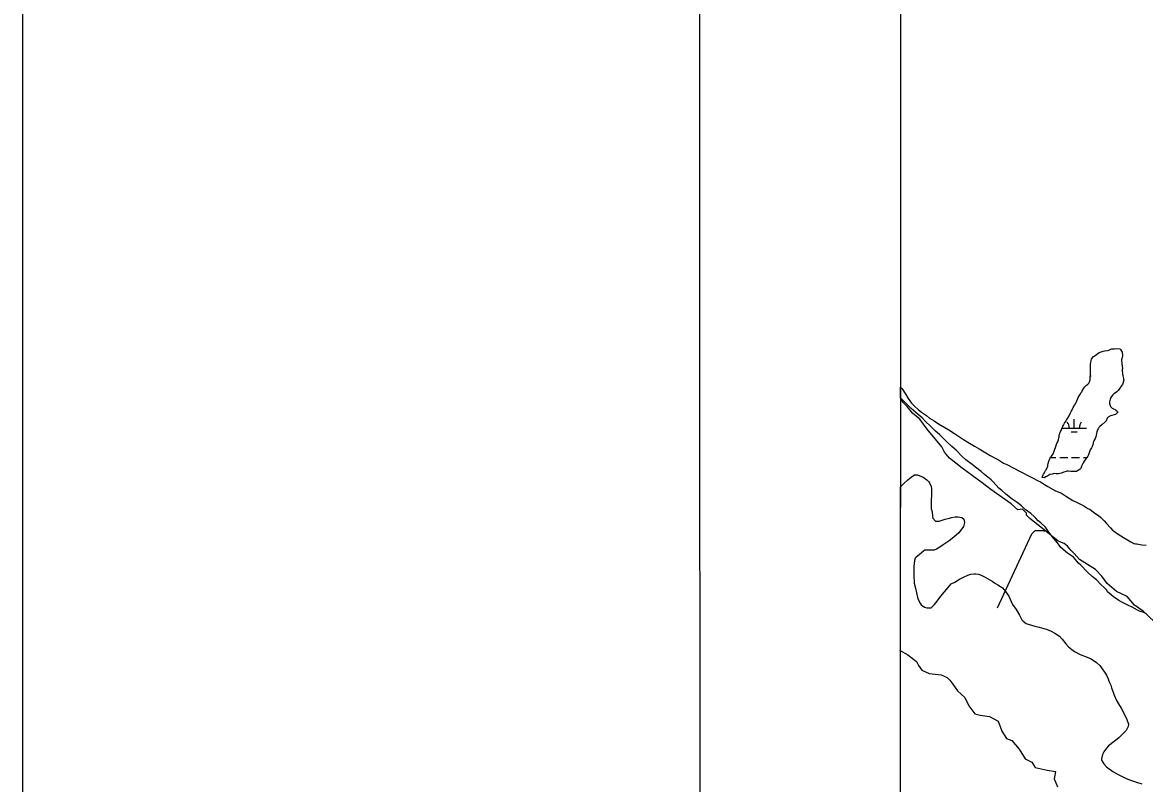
# Model space of a CAD drawing. Extents: x 3263578 to 3301413, y 764927 to 798602.
# Drawn here: x 3264163 to 3268720, y 776528 to 779620 of the extents above; entities that cross this region are included whole.
import ezdxf

# ---------------------------------------------------------------- set-up
doc = ezdxf.new("R2010")
doc.units = 0
for name, color, linetype in [('G-ANNO-NPLT', 7, 'Continuous'), ('V-ANNO-SYMB', 7, 'Continuous'), ('V-GRID-FRAM', 7, 'Continuous'), ('V-SITE-VEGE', 7, 'Continuous'), ('V-TOPO-SHOR', 7, 'Continuous'), ('V-WETL-SWMP', 7, 'Continuous')]:
    doc.layers.add(name, color=color, linetype=linetype)

msp = doc.modelspace()

# ---------------------------------------------------------------- linework, layer by layer
at = {"layer": 'G-ANNO-NPLT'}
msp.add_lwpolyline([(3264163, 771037.5), (3300827.9, 771037.5), (3300827.9, 795206.8), (3264163, 795206.8)], close=True, dxfattribs=at)
at = {"layer": 'V-ANNO-SYMB'}
msp.add_lwpolyline([(3266913.1, 771662.7), (3299996.3, 771665.1), (3299994.6, 794581.7), (3266911.4, 794579.3), (3266913.1, 771662.7)], dxfattribs=at)
at = {"layer": 'V-GRID-FRAM'}
msp.add_lwpolyline([(3267734.9, 794015.5), (3299171.2, 794017.8), (3299180.4, 775831.7), (3267728.3, 775829.4), (3267734.9, 794015.5)], dxfattribs=at)
at = {"layer": 'V-SITE-VEGE'}
for p, q in [((3267729.1, 778094.2), (3267729.1, 778138.9)), ((3267729.1, 778138.9), (3267734.8, 778131.4)), ((3267734.8, 778131.4), (3267750, 778109)), ((3267729.7, 778093.7), (3267729.1, 778094.2)), ((3267754.9, 778070), (3267729.7, 778093.7)), ((3267750, 778109), (3267759.7, 778093.2)), ((3267771.3, 778051.9), (3267754.9, 778070)), ((3267759.7, 778093.2), (3267773.9, 778074.1)), ((3267773.9, 778074.1), (3267784.8, 778062.8)), ((3267799.8, 778027), (3267771.3, 778051.9)), ((3267784.8, 778062.8), (3267801.2, 778047)), ((3267816.2, 778013.4), (3267799.8, 778027)), ((3267801.2, 778047), (3267813.3, 778036.8)), ((3267813.3, 778036.8), (3267834.2, 778023.2)), ((3267834.2, 778023.2), (3267846.2, 778013)), ((3267831.5, 777997.6), (3267816.2, 778013.4)), ((3267849.1, 777981.8), (3267831.5, 777997.6)), ((3267846.2, 778013), (3267864.9, 778001.6)), ((3267870.9, 777959.2), (3267849.1, 777981.8)), ((3267864.9, 778001.6), (3267882.5, 777990.2)), ((3267882.5, 777990.2), (3267908.9, 777974.2)), ((3267887.4, 777946.7), (3267870.9, 777959.2)), ((3267909.3, 777925.3), (3267887.4, 777946.7)), ((3267908.9, 777974.2), (3267925.5, 777965)), ((3267925.5, 777965), (3267947.4, 777950.2)), ((3267947.4, 777950.2), (3267984.8, 777926.3)), ((3267916.9, 777916.3), (3267909.3, 777925.3)), ((3267937.7, 777897), (3267916.9, 777916.3)), ((3267954.1, 777882.3), (3267937.7, 777897)), ((3267984.8, 777926.3), (3268002.4, 777914.9)), ((3268002.4, 777914.9), (3268028.8, 777898.9)), ((3268028.8, 777898.9), (3268048.7, 777887.5)), ((3268048.7, 777887.5), (3268075.1, 777871.5)), ((3267977.1, 777858.6), (3267954.1, 777882.3)), ((3267994.6, 777843.9), (3267977.1, 777858.6)), ((3268019.9, 777824.6), (3267994.6, 777843.9)), ((3268075.1, 777871.5), (3268092.7, 777861.2)), ((3268092.7, 777861.2), (3268119.1, 777847.5)), ((3268119.1, 777847.5), (3268126.9, 777844)), ((3268126.9, 777844), (3268146.6, 777830.4)), ((3268033, 777813.3), (3268019.9, 777824.6)), ((3268056.1, 777796.3), (3268033, 777813.3)), ((3268070.3, 777783.8), (3268056.1, 777796.3)), ((3268146.6, 777830.4), (3268161, 777824.6)), ((3268161, 777824.6), (3268191.8, 777808.5)), ((3268191.8, 777808.5), (3268209.5, 777798.2)), ((3268209.5, 777798.2), (3268224.9, 777790.2)), ((3267740.8, 777745.8), (3267758.9, 777762.1)), ((3267758.9, 777762.1), (3267771.3, 777773)), ((3267771.3, 777773), (3267785.9, 777782.8)), ((3267785.9, 777782.8), (3267797, 777782.6)), ((3267797, 777782.6), (3267820.2, 777773.4)), ((3267820.2, 777773.4), (3267835.5, 777762)), ((3267835.5, 777762), (3267843.2, 777754.1)), ((3267843.2, 777754.1), (3267846.4, 777749.6)), ((3267846.4, 777749.6), (3267852.9, 777735.1)), ((3268096.6, 777762.3), (3268070.3, 777783.8)), ((3268104.3, 777754.4), (3268096.6, 777762.3)), ((3268128.3, 777728.4), (3268104.3, 777754.4)), ((3268224.9, 777790.2), (3268249.1, 777778.7)), ((3268249.1, 777778.7), (3268266.8, 777769.5)), ((3268266.8, 777769.5), (3268285.5, 777759.2)), ((3268285.5, 777759.2), (3268296.5, 777753.5)), ((3268296.5, 777753.5), (3268313, 777743.2)), ((3267728.4, 776212.9), (3267729, 777734.3)), ((3267729, 777734.3), (3267740.8, 777745.8)), ((3267852.9, 777735.1), (3267855, 777727.3)), ((3267855, 777727.3), (3267854.5, 777698.4)), ((3268140.4, 777718.2), (3268128.3, 777728.4)), ((3268156.8, 777704.6), (3268140.4, 777718.2)), ((3268182.1, 777684.2), (3268156.8, 777704.6)), ((3268313, 777743.2), (3268327.3, 777735.2)), ((3268327.3, 777735.2), (3268358.2, 777717)), ((3268358.2, 777717), (3268382.5, 777707.7)), ((3268382.5, 777707.7), (3268402.3, 777695.1)), ((3267853.1, 777679.5), (3267852.9, 777666.2)), ((3267852.9, 777666.2), (3267853.6, 777645.1)), ((3267854.5, 777698.4), (3267853.1, 777679.5)), ((3268201.8, 777669.5), (3268182.1, 777684.2)), ((3268219.4, 777657), (3268201.8, 777669.5)), ((3268234.7, 777642.3), (3268219.4, 777657)), ((3268402.3, 777695.1), (3268428.6, 777678)), ((3268428.6, 777678), (3268446.3, 777670)), ((3268446.3, 777670), (3268465, 777660.8)), ((3268465, 777660.8), (3268473.8, 777656.2)), ((3267853.6, 777645.1), (3267856.8, 777631.7)), ((3267856.8, 777631.7), (3267858.7, 777612.8)), ((3267858.7, 777612.8), (3267859.7, 777606.1)), ((3267936.4, 777609.3), (3267950.9, 777612.4)), ((3267950.9, 777612.4), (3267962, 777612.2)), ((3267962, 777612.2), (3267977.5, 777608.6)), ((3268257.8, 777625.2), (3268234.7, 777642.3)), ((3268270.9, 777613.9), (3268257.8, 777625.2)), ((3268278.6, 777607.1), (3268270.9, 777613.9)), ((3268473.8, 777656.2), (3268489.2, 777646)), ((3268489.2, 777646), (3268499.2, 777641.4)), ((3268499.2, 777641.4), (3268517.8, 777626.6)), ((3268517.8, 777626.6), (3268533.2, 777617.5)), ((3268533.2, 777617.5), (3268542, 777609.6)), ((3267859.7, 777606.1), (3267870.6, 777594.8)), ((3267870.6, 777594.8), (3267886.2, 777594.5)), ((3267886.2, 777594.5), (3267898.4, 777597.7)), ((3267898.4, 777597.7), (3267909.6, 777601.9)), ((3267909.6, 777601.9), (3267927.5, 777606.1)), ((3267927.5, 777606.1), (3267936.4, 777609.3)), ((3267984.7, 777572.9), (3267965.4, 777546.6)), ((3267977.5, 777608.6), (3267985.2, 777602.9)), ((3267988.3, 777588.4), (3267984.7, 777572.9)), ((3267985.2, 777602.9), (3267988.3, 777588.4)), ((3268287.3, 777595.9), (3268278.6, 777607.1)), ((3268298.3, 777587.9), (3268287.3, 777595.9)), ((3268316.9, 777569.8), (3268298.3, 777587.9)), ((3268327.8, 777554.1), (3268316.9, 777569.8)), ((3268542, 777609.6), (3268555.1, 777596)), ((3268555.1, 777596), (3268564.9, 777584.7)), ((3268564.9, 777584.7), (3268581.3, 777567.8)), ((3268581.3, 777567.8), (3268590, 777557.7)), ((3267945.1, 777529.1), (3267926, 777513.9)), ((3267965.4, 777546.6), (3267945.1, 777529.1)), ((3268343, 777533.9), (3268327.8, 777554.1)), ((3268365.9, 777506.8), (3268343, 777533.9)), ((3268590, 777557.7), (3268593.3, 777555.4)), ((3268593.3, 777555.4), (3268612, 777541.8)), ((3268612, 777541.8), (3268634, 777528.1)), ((3268634, 777528.1), (3268663.7, 777509.8)), ((3267827.6, 777476.6), (3267823.1, 777473.3)), ((3267845.4, 777476.3), (3267827.6, 777476.6)), ((3267865.4, 777477.1), (3267845.4, 777476.3)), ((3267875.4, 777480.3), (3267865.4, 777477.1)), ((3267887.8, 777488.9), (3267875.4, 777480.3)), ((3267902.4, 777498.7), (3267887.8, 777488.9)), ((3267926, 777513.9), (3267902.4, 777498.7)), ((3268380, 777487.7), (3268365.9, 777506.8)), ((3268407.4, 777463.9), (3268380, 777487.7)), ((3268663.7, 777509.8), (3268675.8, 777503)), ((3268675.8, 777503), (3268683.6, 777501.7)), ((3268683.6, 777501.7), (3268688, 777501.7)), ((3268688, 777501.7), (3268709.1, 777498)), ((3268709.1, 777498), (3268725.7, 777496.6)), ((3267785.8, 777433.9), (3267783.2, 777410.6)), ((3267788.2, 777443.9), (3267785.8, 777433.9)), ((3267792.7, 777448.2), (3267788.2, 777443.9)), ((3267804, 777458.1), (3267792.7, 777448.2)), ((3267823.1, 777473.3), (3267804, 777458.1)), ((3268431.6, 777448), (3268407.4, 777463.9)), ((3268451.2, 777423.2), (3268431.6, 777448)), ((3267783.2, 777410.6), (3267782.6, 777375.1)), ((3268461.1, 777415.3), (3268451.2, 777423.2)), ((3268488.4, 777387.1), (3268461.1, 777415.3)), ((3268507, 777369), (3268488.4, 777387.1)), ((3267782.6, 777375.1), (3267784.3, 777342.8)), ((3267784.3, 777342.8), (3267789.6, 777321.6)), ((3267921.8, 777325.1), (3267934.3, 777339.3)), ((3267934.3, 777339.3), (3267948.9, 777346.8)), ((3267948.9, 777346.8), (3267967.9, 777358.8)), ((3267967.9, 777358.8), (3267984.7, 777366.3)), ((3267984.7, 777366.3), (3268002.6, 777374.9)), ((3268002.6, 777374.9), (3268013.8, 777379.1)), ((3268013.8, 777379.1), (3268026.1, 777380.1)), ((3268026.1, 777380.1), (3268033.8, 777379.9)), ((3268033.8, 777379.9), (3268046, 777378.6)), ((3268046, 777378.6), (3268056, 777375.1)), ((3268056, 777375.1), (3268072.5, 777367.1)), ((3268072.5, 777367.1), (3268101.2, 777351.1)), ((3268101.2, 777351.1), (3268114.3, 777340.9)), ((3268114.3, 777340.9), (3268124.2, 777335.1)), ((3268524.6, 777355.4), (3268507, 777369)), ((3268543.2, 777336.2), (3268524.6, 777355.4)), ((3267789.6, 777321.6), (3267793.7, 777303.8)), ((3267793.7, 777303.8), (3267797.8, 777283.7)), ((3267892.4, 777290), (3267921.8, 777325.1)), ((3268124.2, 777335.1), (3268135.2, 777328.3)), ((3268135.2, 777328.3), (3268142.9, 777323.7)), ((3268142.9, 777323.7), (3268154.9, 777309.1)), ((3268154.9, 777309.1), (3268168, 777290)), ((3268555.2, 777324.9), (3268543.2, 777336.2)), ((3268566.1, 777313.6), (3268555.2, 777324.9)), ((3268569.4, 777306.9), (3268566.1, 777313.6)), ((3268584.7, 777295.5), (3268569.4, 777306.9)), ((3268593.5, 777286.5), (3268584.7, 777295.5)), ((3267797.8, 777283.7), (3267802.1, 777273.6)), ((3267802.1, 777273.6), (3267808.6, 777261.3)), ((3267808.6, 777261.3), (3267812.9, 777254.6)), ((3267812.9, 777254.6), (3267826.1, 777245.5)), ((3267852.7, 777242.8), (3267866.3, 777255.9)), ((3267866.3, 777255.9), (3267877.6, 777269.1)), ((3267877.6, 777269.1), (3267892.4, 777290)), ((3268168, 777290), (3268184.1, 777256.4)), ((3268184.1, 777256.4), (3268198.2, 777235.1)), ((3268615.5, 777271.7), (3268593.5, 777286.5)), ((3268629.8, 777263.7), (3268615.5, 777271.7)), ((3268651.8, 777253.3), (3268629.8, 777263.7)), ((3268669.5, 777245.3), (3268651.8, 777253.3)), ((3267826.1, 777245.5), (3267835, 777242)), ((3267835, 777242), (3267845, 777241.8)), ((3267845, 777241.8), (3267852.7, 777242.8)), ((3268198.2, 777235.1), (3268212.3, 777212.6)), ((3268212.3, 777212.6), (3268216.6, 777204.8)), ((3268216.6, 777204.8), (3268222, 777193.6)), ((3268691.5, 777232.7), (3268669.5, 777245.3)), ((3268699.2, 777229.2), (3268691.5, 777232.7)), ((3268716.9, 777223.4), (3268699.2, 777229.2)), ((3268729, 777216.5), (3268716.9, 777223.4)), ((3268222, 777193.6), (3268227.4, 777187.9)), ((3268227.4, 777187.9), (3268239.5, 777178.8)), ((3268239.5, 777178.8), (3268247.2, 777175.4)), ((3268247.2, 777175.4), (3268273.8, 777167.2)), ((3268273.8, 777167.2), (3268291.5, 777163.6)), ((3268291.5, 777163.6), (3268310.3, 777158.8)), ((3268310.3, 777158.8), (3268321.4, 777155.3)), ((3268321.4, 777155.3), (3268340.1, 777147.2)), ((3268340.1, 777147.2), (3268355.5, 777139.2)), ((3268355.5, 777139.2), (3268374.2, 777126.7)), ((3268374.2, 777126.7), (3268385.2, 777115.4)), ((3268385.2, 777115.4), (3268400.4, 777096.3)), ((3268400.4, 777096.3), (3268411.3, 777083.9)), ((3268411.3, 777083.9), (3268424.5, 777072.5)), ((3268424.5, 777072.5), (3268435.5, 777064.6)), ((3268435.5, 777064.6), (3268458.6, 777053.1)), ((3268458.6, 777053.1), (3268487.3, 777041.5)), ((3268487.3, 777041.5), (3268502.8, 777034.6)), ((3268502.8, 777034.6), (3268524.7, 777019.8)), ((3268524.7, 777019.8), (3268540.1, 777006.2)), ((3268540.1, 777006.2), (3268565, 776969.2)), ((3268565, 776969.2), (3268572.6, 776953.5)), ((3268572.6, 776953.5), (3268574.6, 776944.6)), ((3268574.6, 776944.6), (3268583.3, 776927.8)), ((3268583.3, 776927.8), (3268585.3, 776916.6)), ((3268585.3, 776916.6), (3268591.7, 776899.8)), ((3268591.7, 776899.8), (3268596, 776887.6)), ((3268596, 776887.6), (3268605.6, 776866.3)), ((3268605.6, 776866.3), (3268614.3, 776852.8)), ((3268614.3, 776852.8), (3268625.1, 776834.9)), ((3268625.1, 776834.9), (3268640.2, 776805.7)), ((3268640.2, 776805.7), (3268647.7, 776788.9)), ((3268652.8, 776760), (3268644.8, 776743.4)), ((3268647.7, 776788.9), (3268654.1, 776769.9)), ((3268654.1, 776769.9), (3268652.8, 776760)), ((3268615.4, 776713.9), (3268596.3, 776699.8)), ((3268634.6, 776732.5), (3268615.4, 776713.9)), ((3268644.8, 776743.4), (3268634.6, 776732.5)), ((3268554.5, 776657.1), (3268548.7, 776646.1)), ((3268565.8, 776672.5), (3268554.5, 776657.1)), ((3268573.8, 776681.2), (3268565.8, 776672.5)), ((3268596.3, 776699.8), (3268573.8, 776681.2)), ((3268548.7, 776646.1), (3268545.1, 776628.4)), ((3268545.1, 776628.4), (3268545.1, 776623.9)), ((3268545.1, 776623.9), (3268553.7, 776608.2)), ((3268553.7, 776608.2), (3268564.6, 776595.8)), ((3268564.6, 776595.8), (3268591, 776577.6)), ((3268591, 776577.6), (3268611.9, 776565.1)), ((3268611.9, 776565.1), (3268642.8, 776550.1)), ((3268642.8, 776550.1), (3268658.2, 776543.2)), ((3268658.2, 776543.2), (3268686.9, 776533.9)), ((3268686.9, 776533.9), (3268708, 776526.9))]:
    msp.add_line(p, q, dxfattribs=at)
at = {"layer": 'V-TOPO-SHOR'}
for points in [[(3268962.7, 776994.4), (3268714.7, 777228.9), (3268679.2, 777253.4), (3268649.2, 777288.8), (3268605.6, 777307.9), (3268567.5, 777340.6), (3268545.7, 777370.6), (3268521.1, 777397.9), (3268455.7, 777438.8), (3268433.9, 777463.3), (3268420.3, 777476.9), (3268406.7, 777493.3), (3268393, 777504.2), (3268368.5, 777512.4), (3268319.4, 777553.3), (3268254, 777605.1), (3268240.4, 777618.7), (3268240.4, 777626.9), (3268224.1, 777643.2), (3268205, 777640.5), (3268177.7, 777665), (3268095.9, 777722.3), (3268060.5, 777749.5), (3267978.7, 777809.5), (3267927, 777850.4), (3267907.9, 777874.9), (3267897, 777896.7), (3267837, 777967.6), (3267807, 778008.5), (3267777.1, 778033), (3267755.3, 778060.3), (3267738.9, 778076.7), (3267730.7, 778090.3)], [(3268123.2, 777242.5), (3268262.2, 777542.4), (3268275.8, 777556), (3268284, 777556), (3268300.4, 777556), (3268308.5, 777556), (3268314, 777553.3)], [(3267725.2, 777070.9), (3267757.9, 777051.8), (3267793.3, 777024.5), (3267801.5, 777008.2), (3267815.1, 776989.1), (3267845.1, 776975.4), (3267894.2, 776970), (3267918.7, 776959.1), (3267929.6, 776948.2), (3267940.5, 776931.8), (3267959.6, 776904.6), (3267989.6, 776877.3), (3268005.9, 776844.6), (3268030.4, 776811.9), (3268052.3, 776806.4), (3268090.4, 776801), (3268125.8, 776781.9), (3268134, 776760.1), (3268139.5, 776741), (3268158.6, 776711), (3268180.4, 776702.8), (3268210.3, 776667.4), (3268234.9, 776629.2), (3268262.1, 776615.6), (3268275.7, 776593.8), (3268324.8, 776582.9), (3268357.5, 776577.4), (3268352.1, 776547.5), (3268365.7, 776514.7)]]:
    msp.add_lwpolyline(points, dxfattribs=at)
at = {"layer": 'V-WETL-SWMP'}
for p, q in [((3268499.7, 778185.3), (3268503.5, 778185.3)), ((3268434.3, 777972.7), (3268434.3, 778008.7)), ((3268385.1, 777972.7), (3268484.3, 777972.7)), ((3268422.3, 777957.2), (3268446.3, 777957.2)), ((3268337.6, 777852.6), (3268359.5, 777852.6)), ((3268375.5, 777852.6), (3268407.5, 777852.6)), ((3268423.5, 777852.6), (3268455.5, 777852.6)), ((3268471.5, 777852.6), (3268485.7, 777852.6))]:
    msp.add_line(p, q, dxfattribs=at)
for points in [[(3268367.5, 777916.6), (3268368.9, 777920.4), (3268370, 777924.1), (3268371.8, 777932.3), (3268372.7, 777936.9), (3268373.6, 777943.3), (3268374.4, 777946.4), (3268375, 777951.9), (3268376.4, 777954.6), (3268380, 777960.6), (3268382.2, 777965.3), (3268388.4, 777980.7), (3268390, 777984.1), (3268394.2, 777992.1), (3268401.3, 778001.4), (3268403.3, 778005), (3268407, 778011.1), (3268414.1, 778022.4), (3268416, 778027), (3268418.7, 778033.9), (3268421.5, 778040.2), (3268425.3, 778047.1), (3268428.9, 778053.4), (3268430.3, 778056.3), (3268433.7, 778062.2), (3268435.8, 778064.9), (3268439.4, 778071.2), (3268442.2, 778076.6), (3268444.9, 778082.8), (3268448.6, 778092.8), (3268449.9, 778096.2), (3268452.5, 778100.9), (3268456.4, 778107.4), (3268462.4, 778117.1), (3268464.5, 778120.3), (3268466.7, 778123.4), (3268472.9, 778134.2), (3268477.5, 778140.1), (3268483.7, 778147), (3268489.2, 778150.5), (3268493.8, 778154.5), (3268496.1, 778159.8), (3268498.3, 778168.9), (3268498.9, 778174.8), (3268499, 778180.9), (3268500, 778187.3), (3268500.8, 778193.4), (3268500, 778210), (3268500.1, 778220.3), (3268499.8, 778226.4), (3268500.4, 778232.1), (3268501, 778238.6), (3268502.5, 778247.2), (3268504.4, 778252.1), (3268506.7, 778255.9), (3268512.2, 778262.6), (3268515.6, 778265.1), (3268519, 778267.5), (3268529.7, 778275.4), (3268535.2, 778278.8), (3268551.1, 778284.8), (3268557.3, 778286.2), (3268568.9, 778287.2), (3268575.1, 778289), (3268582.6, 778292.9), (3268587.1, 778294), (3268590.1, 778294.3), (3268598, 778295), (3268604.2, 778295.7), (3268618.7, 778294), (3268622.1, 778291.8), (3268626.6, 778285.5), (3268628.4, 778280.3), (3268630.1, 778268.2), (3268630.2, 778265.1), (3268629.2, 778258.9), (3268626.6, 778249.4), (3268628.1, 778232.9), (3268630.7, 778215.1), (3268629.2, 778210.3), (3268628.4, 778203.9), (3268629.7, 778195), (3268630.1, 778191.3), (3268631.4, 778184.6), (3268633.8, 778173.8), (3268634.5, 778169.3), (3268635.1, 778166), (3268634.8, 778162.9), (3268631.4, 778153.2), (3268629.8, 778150), (3268623.9, 778141), (3268621.6, 778138.1), (3268619.4, 778134.7), (3268612.7, 778125.6), (3268610.2, 778122.6), (3268606.6, 778119.4), (3268597.6, 778113.1), (3268594.8, 778111), (3268591.3, 778107.7), (3268585.3, 778100.2), (3268581.4, 778094.6)], [(3268581.4, 778094.6), (3268580.1, 778090.4), (3268577.8, 778079.1), (3268577.5, 778072.6), (3268581.4, 778060.3), (3268585.1, 778055.7), (3268588.3, 778053.5), (3268593, 778050.8), (3268600.6, 778047.3), (3268603.7, 778045.7), (3268609.2, 778040.3), (3268610.7, 778036.7), (3268606.2, 778031.4), (3268602.2, 778027.9), (3268581.1, 778021.7), (3268571.3, 778016.2), (3268568.5, 778012.1), (3268563.9, 778002.3), (3268560.4, 777998.2), (3268545.6, 777985.6), (3268537.8, 777978.5), (3268534.7, 777975.1), (3268531.1, 777969.4), (3268528.9, 777965.4), (3268526, 777956.9), (3268524.2, 777950.3), (3268523.4, 777943.7), (3268522.2, 777936.9), (3268519.5, 777930.2), (3268515, 777922.8), (3268512.5, 777917), (3268511.6, 777913.2), (3268510.9, 777909), (3268506.5, 777897.2), (3268503.7, 777892.3), (3268499.3, 777884), (3268497.5, 777880.4), (3268494.4, 777871.5), (3268492.2, 777863.1), (3268489.6, 777857.8), (3268481.2, 777846.9), (3268474.9, 777838.3), (3268470.7, 777830.6), (3268463.9, 777817.2), (3268460.6, 777808.5), (3268458, 777805.1), (3268454.8, 777803.2), (3268452, 777801.3), (3268442.7, 777796.3), (3268438.3, 777796.1), (3268420.6, 777796.5), (3268409.5, 777797.3), (3268405.8, 777797.1), (3268401.9, 777796.2), (3268391.6, 777792.9), (3268381.4, 777789.8), (3268369.8, 777787), (3268363.7, 777786.9), (3268360.4, 777787), (3268356, 777787.4), (3268348.9, 777786.2), (3268345.2, 777785.4), (3268334.6, 777783.3), (3268323, 777776.2), (3268319.4, 777773.8), (3268311.9, 777770), (3268304.4, 777772.2), (3268304.8, 777775.9), (3268307.6, 777782.2), (3268309.6, 777785.6), (3268312.9, 777790.5), (3268314.8, 777794.8), (3268317.9, 777799.7), (3268320.3, 777803.3), (3268324.9, 777812.7), (3268326.6, 777817), (3268327.1, 777821.4), (3268328.2, 777828.2), (3268331.2, 777838.2), (3268332.6, 777842.2), (3268336.1, 777850.2), (3268338.3, 777853.8), (3268341.4, 777858.1), (3268348.3, 777868.3), (3268352.6, 777878.7), (3268354.8, 777886.5), (3268357.5, 777893.6), (3268358.9, 777898), (3268361.9, 777907.1), (3268363.5, 777910), (3268367.5, 777916.6)]]:
    msp.add_lwpolyline(points, dxfattribs=at)
for centre, start, end in [((3268379.1, 777973.1), 359.2323, 40.776), ((3268489.6, 777973.1), 139.2323, 180.776)]:
    msp.add_arc(centre, 35.2, start, end, dxfattribs=at)

doc.saveas('drawing.dxf')
